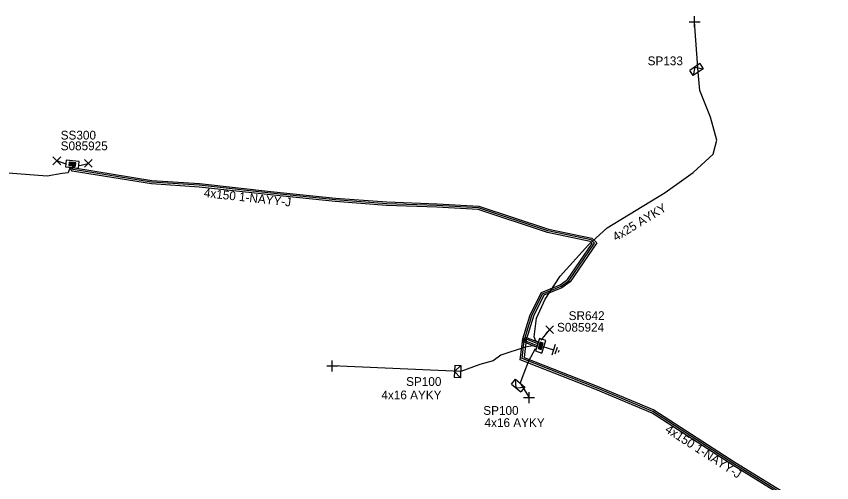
# Model space of a CAD drawing. Extents: x -788458 to -786145, y -1154772 to -1152372.
# Drawn here: x -787396.9 to -787304.2, y -1152557.4 to -1152504.4 of the extents above; entities that cross this region are included whole.
import ezdxf

# ---------------------------------------------------------------- set-up
doc = ezdxf.new("R2010")
doc.units = 0
for name, color, linetype in [('Vrstva 1', 7, 'Continuous'), ('Vrstva 14', 7, 'Continuous'), ('Vrstva 15', 7, 'Continuous'), ('Vrstva 20', 7, 'Continuous'), ('Vrstva 28', 7, 'Continuous'), ('Vrstva 29', 7, 'Continuous'), ('Vrstva 30', 7, 'Continuous'), ('Vrstva 31', 7, 'Continuous'), ('Vrstva 33', 7, 'Continuous'), ('Vrstva 34', 7, 'Continuous'), ('Vrstva 5', 7, 'Continuous'), ('Vrstva 52', 7, 'Continuous'), ('Vrstva 54', 7, 'Continuous'), ('Vrstva 59', 7, 'Continuous'), ('Vrstva 6', 7, 'Continuous'), ('Vrstva 8', 7, 'Continuous'), ('Vrstva 9', 7, 'Continuous')]:
    doc.layers.add(name, color=color, linetype=linetype)

# ---------------------------------------------------------------- blocks, each defined once
blk = doc.blocks.new('NN800')
at = {"layer": 'Vrstva 1'}
for points in [[(-0.442, 0.442), (0.442, -0.442)], [(-0.442, -0.442), (0.442, 0.442)]]:
    blk.add_lwpolyline(points, dxfattribs=at)
blk = doc.blocks.new('NN620')
at = {"layer": 'Vrstva 8'}
for points in [[(0.752, 0.004), (-0.748, 0.004)], [(-0.748, 0.004), (-0.748, -0.746)], [(0.752, -0.746), (0.752, 0.004)], [(-0.748, -0.746), (0.752, -0.746)], [(0.368, -0.18), (-0.376, -0.18)], [(-0.376, -0.18), (-0.376, -0.558)], [(-0.376, -0.558), (0.368, -0.558)], [(0.321, -0.227), (-0.329, -0.227)], [(-0.329, -0.227), (-0.329, -0.51)], [(-0.329, -0.51), (0.321, -0.51)], [(0.274, -0.274), (-0.281, -0.274)], [(-0.281, -0.274), (-0.281, -0.463)], [(-0.281, -0.463), (0.274, -0.463)], [(0.227, -0.321), (-0.234, -0.321)], [(-0.234, -0.321), (-0.234, -0.416)], [(-0.234, -0.416), (0.227, -0.416)], [(-0.193, -0.369), (0.185, -0.369)], [(0.227, -0.416), (0.227, -0.321)], [(0.274, -0.463), (0.274, -0.274)], [(0.321, -0.51), (0.321, -0.227)], [(0.368, -0.558), (0.368, -0.18)]]:
    blk.add_lwpolyline(points, dxfattribs=at)
blk = doc.blocks.new('NN630')
at = {"layer": 'Vrstva 9'}
for points in [[(-0.003, -0.7), (-0.703, 0)], [(-0.703, -0.7), (-0.703, 0), (0.697, 0), (0.697, -0.7)], [(-0.703, -0.7), (0.697, -0.7)], [(-0.003, -0.7), (0.697, 0)]]:
    blk.add_lwpolyline(points, dxfattribs=at)
blk = doc.blocks.new('NN810')
at = {"layer": 'Vrstva 14'}
for points in [[(0.004, -0.64), (0.004, -1.89)], [(0.629, -1.89), (-0.621, -1.89)], [(0.388, -2.2), (-0.399, -2.2)], [(0.004, -2.515), (-0.124, -2.515)], [(0.137, -2.515), (0.004, -2.515)]]:
    blk.add_lwpolyline(points, dxfattribs=at)

msp = doc.modelspace()

# ---------------------------------------------------------------- linework, layer by layer
at = {"layer": 'Vrstva 20'}
for points in [[(-787390.44, -1152521.464), (-787390.339, -1152521.627), (-787381.538, -1152523.041), (-787376.123, -1152523.391), (-787367.649, -1152524.331), (-787360.622, -1152525.051), (-787354.799, -1152525.49), (-787349.091, -1152525.7), (-787344.332, -1152525.952), (-787336.428, -1152528.587), (-787331.482, -1152529.606), (-787330.93, -1152530.144), (-787333.965, -1152534.592), (-787334.892, -1152535.256), (-787336.935, -1152536.097), (-787338.134, -1152538.475), (-787338.959, -1152541.188), (-787339.341, -1152541.072), (-787338.506, -1152538.325), (-787337.225, -1152535.783), (-787335.088, -1152534.904), (-787334.255, -1152534.308), (-787331.45, -1152530.196), (-787331.678, -1152529.974), (-787336.532, -1152528.973), (-787344.408, -1152526.348), (-787349.109, -1152526.1), (-787354.821, -1152525.89), (-787360.658, -1152525.449), (-787367.691, -1152524.729), (-787376.157, -1152523.789), (-787381.582, -1152523.439), (-787390.581, -1152521.993), (-787390.78, -1152521.676)], [(-787338.951, -1152541.154), (-787339.193, -1152543.17), (-787330.865, -1152546.435), (-787324.446, -1152549.143), (-787315.223, -1152555.101), (-787308.454, -1152559.272), (-787305.409, -1152562.369), (-787305.151, -1152564.737), (-787304.209, -1152565.389), (-787304.436, -1152565.718), (-787305.529, -1152564.963), (-787305.791, -1152562.551), (-787308.706, -1152559.588), (-787315.437, -1152555.439), (-787324.634, -1152549.497), (-787331.015, -1152546.805), (-787339.627, -1152543.43), (-787339.349, -1152541.106)], [(-787339.038, -1152540.852), (-787337.548, -1152541.452), (-787337.772, -1152542.008), (-787339.262, -1152541.408)]]:
    msp.add_lwpolyline(points, close=True, dxfattribs=at)
at = {"layer": 'Vrstva 5'}
for points in [[(-787390.795, -1152521.551), (-787391.04, -1152522.16), (-787391.713, -1152522.27), (-787393.42, -1152522.55), (-787402.35, -1152521.88), (-787407.79, -1152521.28), (-787410.46, -1152521.4), (-787414.45, -1152521.41), (-787425.64, -1152520.02), (-787427.69, -1152519.81)], [(-787337.63, -1152541.634), (-787339.122, -1152541.034), (-787339.004, -1152540.65), (-787338.32, -1152538.4), (-787337.08, -1152535.94), (-787334.99, -1152535.08), (-787334.11, -1152534.45), (-787331.19, -1152530.17), (-787331.58, -1152529.79), (-787336.48, -1152528.78), (-787344.37, -1152526.15), (-787349.1, -1152525.9), (-787354.81, -1152525.69), (-787360.64, -1152525.25), (-787367.67, -1152524.53), (-787376.14, -1152523.59), (-787381.56, -1152523.24), (-787390.46, -1152521.81), (-787390.61, -1152521.57)], [(-787308.58, -1152559.43), (-787315.33, -1152555.27), (-787324.54, -1152549.32), (-787330.94, -1152546.62), (-787339.41, -1152543.3), (-787339.207, -1152541.606), (-787339.162, -1152541.233), (-787337.69, -1152541.826)]]:
    msp.add_lwpolyline(points, dxfattribs=at)
at = {"layer": 'Vrstva 52'}
for points in [[(-787337.569, -1152541.443), (-787337.855, -1152541.323), (-787338.03, -1152540.84), (-787337.78, -1152538.72), (-787336.8, -1152536.56), (-787335.1, -1152533.94), (-787331.86, -1152530.38), (-787329.74, -1152528.42), (-787323.14, -1152524.42), (-787319.95, -1152522.13), (-787317.68, -1152520.06), (-787317.28, -1152518.46), (-787318.01, -1152515.85), (-787319.21, -1152512.83), (-787319.39, -1152510.73)], [(-787337.752, -1152542.016), (-787338.189, -1152541.839), (-787339.07, -1152542), (-787341.82, -1152542.9), (-787342.7, -1152543.56), (-787344.22, -1152543.97), (-787346.4, -1152544.79)], [(-787337.946, -1152542.211), (-787338.73, -1152543.68), (-787339.205, -1152544.944), (-787339.403, -1152545.47), (-787339.64, -1152546.1)]]:
    msp.add_lwpolyline(points, dxfattribs=at)
at = {"layer": 'Vrstva 59'}
for points in [[(-787319.39, -1152510.73), (-787319.81, -1152505)], [(-787391.257, -1152521.18), (-787392.334, -1152520.815)], [(-787389.902, -1152521.374), (-787388.76, -1152521.108)], [(-787337.231, -1152541.198), (-787336.28, -1152540.013)], [(-787346.4, -1152544.79), (-787361, -1152544.13)], [(-787339.64, -1152546.1), (-787338.615, -1152547.734)]]:
    msp.add_lwpolyline(points, dxfattribs=at)

# ---------------------------------------------------------------- block references
at = {"layer": 'Vrstva 15', "rotation": 72.18949350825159}
msp.add_blockref('NN810', (-787337.66, -1152541.73), dxfattribs=at)
at = {"layer": 'Vrstva 28'}
for p, rotation in [((-787390.61, -1152521.57), 174.09387619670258), ((-787337.66, -1152541.73), 72.18949350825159)]:
    msp.add_blockref('NN620', p, dxfattribs=dict(at, rotation=rotation))
at = {"layer": 'Vrstva 31'}
for p, rotation in [((-787319.39, -1152510.73), -145.8524909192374), ((-787346.4, -1152544.79), -92.72631097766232), ((-787339.64, -1152546.1), -39.22567408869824)]:
    msp.add_blockref('NN630', p, dxfattribs=dict(at, rotation=rotation))
at = {"layer": 'Vrstva 34', "rotation": 45}
for p in [(-787319.81, -1152505), (-787361, -1152544.13), (-787338.615, -1152547.734)]:
    msp.add_blockref('NN800', p, dxfattribs=at)
at = {"layer": 'Vrstva 34'}
for p in [(-787392.334, -1152520.815), (-787388.76, -1152521.108), (-787336.28, -1152540.013)]:
    msp.add_blockref('NN800', p, dxfattribs=at)

# ---------------------------------------------------------------- texts
at = {"layer": 'Vrstva 29'}
for s, p in [('S085925', (-787391.892, -1152519.61)), ('S085924', (-787335.444, -1152540.243))]:
    msp.add_text(s, height=1, dxfattribs=at).set_placement(p)
at = {"layer": 'Vrstva 30'}
for s, p in [('SS300', (-787391.892, -1152518.391)), ('SR642', (-787334.124, -1152538.922))]:
    msp.add_text(s, height=1, dxfattribs=at).set_placement(p)
at = {"layer": 'Vrstva 33'}
for s, p in [('SP133', (-787325.143, -1152509.939)), ('SP100', (-787352.608, -1152546.415)), ('SP100', (-787343.834, -1152549.705))]:
    msp.add_text(s, height=1, dxfattribs=at).set_placement(p)
at = {"layer": 'Vrstva 54'}
for s, rotation, p in [('4x25 AYKY', 31.218, (-787328.746, -1152529.988)), ('4x16 AYKY', 0.032, (-787355.42, -1152547.941)), ('4x16 AYKY', 359.987, (-787343.691, -1152551.088))]:
    msp.add_text(s, height=1, rotation=rotation, dxfattribs=at).set_placement(p)
at = {"layer": 'Vrstva 6'}
for rotation, p in [(353.667, (-787375.644, -1152524.921)), (327.136, (-787323.245, -1152551.589))]:
    msp.add_text('4x150 1-NAYY-J', height=1, rotation=rotation, dxfattribs=at).set_placement(p)

doc.saveas('drawing.dxf')
